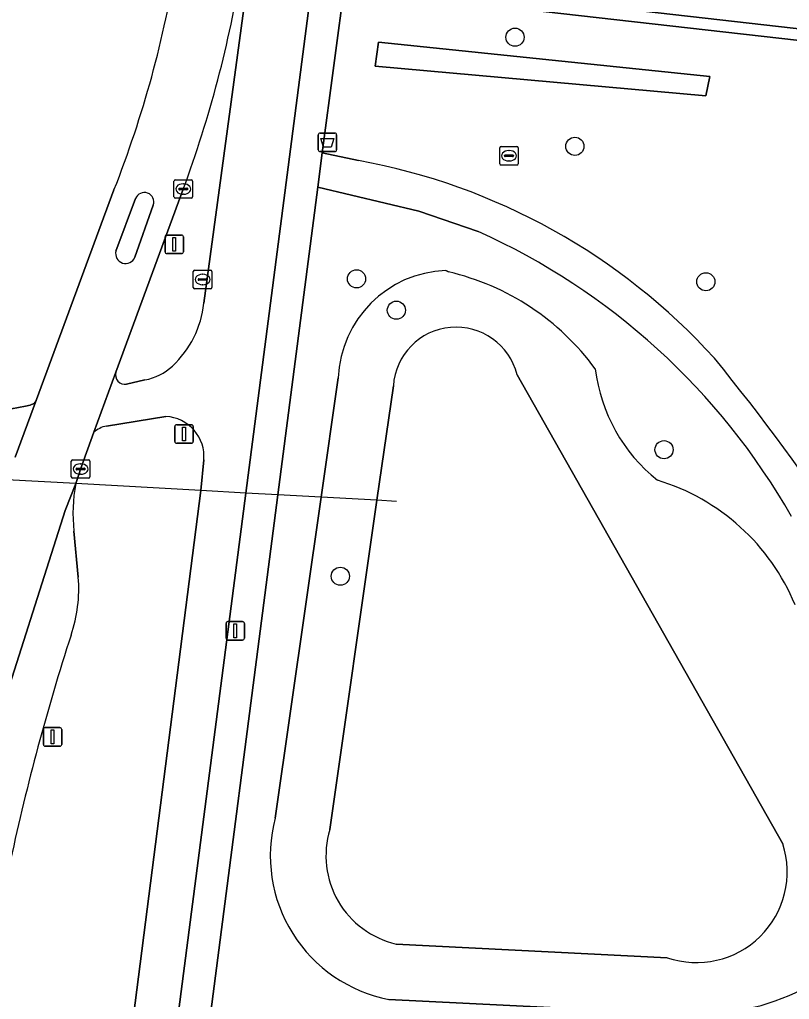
# Model space of a CAD drawing. Extents: x 160455 to 162082, y 388339 to 389736.
# Drawn here: x 161308.3 to 161349.8, y 388366.6 to 388419.4 of the extents above; entities that cross this region are included whole.
import ezdxf

# ---------------------------------------------------------------- set-up
doc = ezdxf.new("R2010")
doc.units = 0
for name, color, linetype in [('IMGEO_Afvalbak', 7, 'Continuous'), ('IMGEO_Berm_groen', 7, 'Continuous'), ('IMGEO_Boom', 7, 'Continuous'), ('IMGEO_Duiker', 7, 'Continuous'), ('IMGEO_Fietspad_gesloten', 7, 'Continuous'), ('IMGEO_Groenvoorziening', 7, 'Continuous'), ('IMGEO_Kolk', 7, 'Continuous'), ('IMGEO_Lichtmast', 7, 'Continuous'), ('IMGEO_Meer_plas_ven_vijver', 7, 'Continuous'), ('IMGEO_Rijbaan_lokaal_gesloten', 7, 'Continuous'), ('IMGEO_Rijbaan_lokaal_halfverhard', 7, 'Continuous'), ('IMGEO_Rijbaan_lokaal_open', 7, 'Continuous'), ('IMGEO_Rioolput', 7, 'Continuous'), ('IMGEO_Verkeersbordpaal', 7, 'Continuous'), ('IMGEO_Verkeerseiland_open', 7, 'Continuous'), ('IMGEO_Voetpad_halfverhard', 7, 'Continuous'), ('IMGEO_Voetpad_open', 7, 'Continuous'), ('IMGEO_Waterloop', 7, 'Continuous')]:
    doc.layers.add(name, color=color, linetype=linetype)

msp = doc.modelspace()

# ---------------------------------------------------------------- linework, layer by layer
at = {"layer": 'IMGEO_Afvalbak'}
for p, q in [((161324.387, 388412.381), (161324.387, 388413.181)), ((161324.387, 388413.181), (161324.387, 388412.381)), ((161324.487, 388413.281), (161325.277, 388413.281)), ((161325.277, 388413.281), (161324.487, 388413.281)), ((161325.377, 388413.181), (161325.377, 388412.381)), ((161325.377, 388412.381), (161325.377, 388413.181)), ((161325.277, 388412.281), (161324.487, 388412.281)), ((161324.487, 388412.281), (161325.277, 388412.281))]:
    msp.add_line(p, q, dxfattribs=at)
msp.add_lwpolyline([(161324.53, 388412.995), (161325.234, 388412.995), (161325.085, 388412.525), (161324.679, 388412.525), (161324.53, 388412.995)], dxfattribs=at)
for centre, start, end in [((161324.487, 388413.181), 90, 180), ((161324.487, 388413.181), 90, 180), ((161325.277, 388413.181), 0, 90), ((161325.277, 388413.181), 360, 90), ((161324.487, 388412.381), 180, 270), ((161324.487, 388412.381), 180, 270), ((161325.277, 388412.381), 270, 0), ((161325.277, 388412.381), 270, 0)]:
    msp.add_arc(centre, 0.1, start, end, dxfattribs=at)
at = {"layer": 'IMGEO_Berm_groen'}
for points in [[(161333.007, 388407.983), (161329.813, 388409.073), (161324.364, 388410.363), (161322.212, 388393.79), (161318.02, 388361.496)], [(161307.774, 388398.962), (161307.851, 388398.428), (161308.605, 388398.566), (161308.852, 388398.621), (161308.895, 388398.633), (161308.936, 388398.648), (161308.976, 388398.668), (161309.014, 388398.69), (161309.05, 388398.716), (161309.083, 388398.745), (161309.114, 388398.777), (161309.142, 388398.812), (161309.166, 388398.849), (161309.187, 388398.888), (161309.201, 388398.919), (161313.376, 388410.214)], [(161331.261, 388405.875), (161331.412, 388405.8)], [(161322.067, 388376.375), (161324.544, 388393.66), (161325.465, 388400.09)], [(161316.179, 388398.008), (161312.968, 388397.495)], [(161312.289, 388397.158), (161311.574, 388395.18), (161311.498, 388394.945), (161311.318, 388394.393)], [(161318.056, 388394.02), (161318.22, 388395.67)], [(161304.302, 388365.295), (161304.185, 388363.834), (161304.188, 388361.827), (161304.198, 388359.606), (161313.857, 388359.501), (161313.891, 388359.759), (161313.89, 388361.517), (161318.056, 388394.02)], [(161311.221, 388391.84), (161311.453, 388389.362)], [(161343.043, 388365.857), (161328.198, 388366.606)]]:
    msp.add_lwpolyline(points, dxfattribs=at)
for centre, radius, start, end in [((161258.77, 388431.782), 58.711, 338.44687, 351.01004), ((161317.876, 388374.376), 36.856, 29.6625, 65.7607), ((161331.484, 388399.855), 6.024, 92.1245, 177.7666), ((161328.322, 388392.53), 13.625, 36.1751, 76.894), ((161348.359, 388401.686), 9.106, 187.0275, 231.3555), ((161316.07, 388395.853), 2.158, 355.1287, 87.1111), ((161313.236, 388396.103), 1.417, 100.8863, 131.9057), ((161319.327, 388392.81), 8.164, 168.8219, 186.8264), ((161339.332, 388383.427), 11.636, 22.4185, 73.32), ((161303.612, 388388.752), 7.865, 341.3115, 4.4474), ((161427.756, 388348.355), 122.687, 162.01729, 167.87864), ((161329.689, 388374.35), 7.886, 165.1208, 259.1037), ((161344.573, 388379.18), 13.411, 263.4502, 318.7332)]:
    msp.add_arc(centre, radius, start, end, dxfattribs=at)
at = {"layer": 'IMGEO_Boom'}
for centre in [(161334.992, 388418.444), (161338.22, 388412.566), (161326.451, 388405.426), (161345.281, 388405.269), (161328.6, 388403.737), (161343.027, 388396.22), (161325.578, 388389.404)]:
    msp.add_circle(centre, 0.489, dxfattribs=at)
at = {"layer": 'IMGEO_Duiker'}
msp.add_lwpolyline([(161328.613, 388393.435), (161327.551, 388393.494), (161324.544, 388393.66), (161322.212, 388393.79), (161320.481, 388393.885), (161318.056, 388394.02), (161311.318, 388394.393), (161307.594, 388394.599), (161305.604, 388394.709), (161303.383, 388394.833), (161302.813, 388394.864), (161296.462, 388395.216)], dxfattribs=at)
at = {"layer": 'IMGEO_Fietspad_gesloten'}
for points in [[(161318.22, 388395.67), (161318.056, 388394.02), (161313.89, 388361.517), (161313.891, 388359.759), (161316.303, 388359.726), (161316.19, 388360.338), (161316.255, 388361.354), (161320.481, 388393.885), (161324.76, 388426.823), (161331.719, 388489.7)], [(161327.851, 388486.591), (161320.776, 388422.914), (161318.225, 388404.114)], [(161313.477, 388400.397), (161312.289, 388397.158)], [(161315.048, 388399.983), (161314.059, 388399.755)], [(161308.047, 388395.816), (161309.201, 388398.919), (161309.187, 388398.888), (161309.166, 388398.849), (161309.142, 388398.812), (161309.114, 388398.777), (161309.083, 388398.745), (161309.05, 388398.716), (161309.014, 388398.69), (161308.976, 388398.668), (161308.936, 388398.648), (161308.895, 388398.633), (161308.852, 388398.621), (161308.605, 388398.566), (161307.851, 388398.428)], [(161312.968, 388397.495), (161316.179, 388398.008)]]:
    msp.add_lwpolyline(points, dxfattribs=at)
for centre, radius, start, end in [((161312.778, 388404.728), 5.481, 313.1653, 353.5693), ((161314.493, 388402.922), 2.991, 280.6899, 312.8729), ((161313.962, 388400.252), 0.506, 163.3709, 281.0164), ((161316.07, 388395.853), 2.158, 355.1287, 87.1111), ((161313.236, 388396.103), 1.417, 100.8863, 131.9057)]:
    msp.add_arc(centre, radius, start, end, dxfattribs=at)
at = {"layer": 'IMGEO_Groenvoorziening'}
for points in [[(161398.344, 388405.965), (161403.133, 388408.409), (161405.908, 388409.593), (161405.12, 388412.075), (161329.68, 388420.62), (161329.742, 388421.252), (161325.863, 388421.649), (161324.604, 388412.213), (161326.564, 388411.797)], [(161331.412, 388405.8), (161331.261, 388405.875)], [(161335.103, 388400.26), (161349.433, 388374.984)], [(161325.465, 388400.09), (161324.544, 388393.66), (161322.067, 388376.375)], [(161325.009, 388375.756), (161327.551, 388393.494), (161328.435, 388399.664)], [(161343.194, 388368.853), (161328.585, 388369.59)], [(161328.198, 388366.606), (161343.043, 388365.857)]]:
    msp.add_lwpolyline(points, dxfattribs=at)
msp.add_lwpolyline([(161345.287, 388415.293), (161327.456, 388416.887), (161327.635, 388418.171), (161345.502, 388416.319)], close=True, dxfattribs=at)
for centre, radius, start, end in [((161320.426, 388378.138), 34.215, 42.263, 79.6653), ((161331.484, 388399.855), 6.024, 92.1245, 177.7666), ((161328.322, 388392.53), 13.625, 36.1751, 76.894), ((161331.816, 388399.438), 3.388, 14.0448, 176.1705), ((161244.219, 388318.619), 130.839, 28.41708, 39.10648), ((161348.359, 388401.686), 9.106, 187.0275, 231.3555), ((161339.332, 388383.427), 11.636, 22.4185, 73.32), ((161329.689, 388374.35), 7.886, 165.1208, 259.1037), ((161329.686, 388374.348), 4.884, 163.2509, 256.9727), ((161344.775, 388373.484), 4.894, 251.1545, 17.845), ((161344.573, 388379.18), 13.411, 263.4502, 318.7332)]:
    msp.add_arc(centre, radius, start, end, dxfattribs=at)
at = {"layer": 'IMGEO_Kolk'}
for p, q in [((161316.686, 388410.765), (161317.538, 388410.765)), ((161316.611, 388409.839), (161316.611, 388410.691)), ((161316.87, 388410.259), (161316.87, 388410.271)), ((161317.308, 388410.222), (161316.91, 388410.222)), ((161316.913, 388410.308), (161317.311, 388410.308)), ((161317.099, 388410.545), (161317.124, 388410.545)), ((161317.354, 388410.271), (161317.354, 388410.259)), ((161317.612, 388410.691), (161317.612, 388409.839)), ((161317.538, 388409.765), (161316.686, 388409.765)), ((161317.122, 388409.985), (161317.097, 388409.985)), ((161317.651, 388404.964), (161317.651, 388405.816)), ((161317.726, 388405.89), (161318.578, 388405.89)), ((161318.139, 388405.67), (161318.164, 388405.67)), ((161318.652, 388405.816), (161318.652, 388404.964)), ((161317.91, 388405.384), (161317.91, 388405.396)), ((161318.348, 388405.347), (161317.95, 388405.347)), ((161317.953, 388405.433), (161318.351, 388405.433)), ((161318.162, 388405.11), (161318.137, 388405.11)), ((161318.394, 388405.396), (161318.394, 388405.384)), ((161318.578, 388404.89), (161317.726, 388404.89)), ((161311.074, 388394.754), (161311.074, 388395.606)), ((161311.149, 388395.68), (161312.001, 388395.68)), ((161311.562, 388395.46), (161311.587, 388395.46)), ((161312.075, 388395.606), (161312.075, 388394.754)), ((161311.333, 388395.174), (161311.333, 388395.186)), ((161311.771, 388395.137), (161311.373, 388395.137)), ((161311.376, 388395.223), (161311.774, 388395.223)), ((161311.817, 388395.186), (161311.817, 388395.174)), ((161312.001, 388394.68), (161311.149, 388394.68)), ((161311.585, 388394.9), (161311.56, 388394.9))]:
    msp.add_line(p, q, dxfattribs=at)
for points in [[(161316.686, 388410.765), (161317.538, 388410.765)], [(161316.611, 388409.839), (161316.611, 388410.691)], [(161317.612, 388410.691), (161317.612, 388409.839)], [(161317.538, 388409.765), (161316.686, 388409.765)], [(161317.651, 388404.964), (161317.651, 388405.816)], [(161317.726, 388405.89), (161318.578, 388405.89)], [(161318.652, 388405.816), (161318.652, 388404.964)], [(161318.578, 388404.89), (161317.726, 388404.89)], [(161311.074, 388394.754), (161311.074, 388395.606)], [(161311.149, 388395.68), (161312.001, 388395.68)], [(161312.075, 388395.606), (161312.075, 388394.754)], [(161312.001, 388394.68), (161311.149, 388394.68)]]:
    msp.add_lwpolyline(points, dxfattribs=at)
for centre, radius, start, end in [((161316.688, 388410.689), 0.0765, 91.552, 178.448), ((161316.688, 388410.689), 0.0765, 91.552, 178.448), ((161317.536, 388410.689), 0.0765, 1.552, 88.448), ((161317.536, 388410.689), 0.0765, 1.552, 88.448), ((161316.91, 388410.268), 0.0403, 85.8775, 175.7526), ((161316.907, 388410.258), 0.0366, 178.938, 274.7102), ((161317.311, 388410.265), 0.043, 264.8664, 352.4533), ((161317.315, 388410.27), 0.0386, 1.7309, 96.639), ((161316.688, 388409.841), 0.0765, 181.552, 268.448), ((161316.688, 388409.841), 0.0765, 181.552, 268.448), ((161317.536, 388409.841), 0.0765, 271.552, 358.448), ((161317.536, 388409.841), 0.0765, 271.552, 358.448), ((161317.728, 388405.814), 0.0765, 91.552, 178.448), ((161317.728, 388405.814), 0.0765, 91.552, 178.448), ((161318.576, 388405.814), 0.0765, 1.552, 88.448), ((161318.576, 388405.814), 0.0765, 1.552, 88.448), ((161317.728, 388404.966), 0.0765, 181.552, 268.448), ((161317.728, 388404.966), 0.0765, 181.552, 268.448), ((161317.95, 388405.393), 0.0403, 85.8775, 175.7526), ((161317.947, 388405.383), 0.0366, 178.938, 274.7102), ((161318.351, 388405.39), 0.043, 264.8664, 352.4533), ((161318.355, 388405.395), 0.0386, 1.7309, 96.639), ((161318.576, 388404.966), 0.0765, 271.552, 358.448), ((161318.576, 388404.966), 0.0765, 271.552, 358.448), ((161311.151, 388395.604), 0.0765, 91.552, 178.448), ((161311.151, 388395.604), 0.0765, 91.552, 178.448), ((161311.999, 388395.604), 0.0765, 1.552, 88.448), ((161311.999, 388395.604), 0.0765, 1.552, 88.448), ((161311.373, 388395.183), 0.0403, 85.8775, 175.7526), ((161311.37, 388395.173), 0.0366, 178.938, 274.7102), ((161311.774, 388395.18), 0.043, 264.8664, 352.4533), ((161311.778, 388395.185), 0.0386, 1.7309, 96.639), ((161311.151, 388394.756), 0.0765, 181.552, 268.448), ((161311.151, 388394.756), 0.0765, 181.552, 268.448), ((161311.999, 388394.756), 0.0765, 271.552, 358.448), ((161311.999, 388394.756), 0.0765, 271.552, 358.448)]:
    msp.add_arc(centre, radius, start, end, dxfattribs=at)
for centre, major_axis, ratio, start_param, end_param in [((161317.098, 388410.265), (-0.387, 0.002), 0.722429, 4.712389, 7.853982), ((161317.123, 388410.265), (-0.39, 0.002), 0.717154, 1.570796, 4.712389), ((161318.138, 388405.39), (-0.387, 0.002), 0.722429, 4.712389, 7.853982), ((161318.163, 388405.39), (-0.39, 0.002), 0.717154, 1.570796, 4.712389), ((161311.561, 388395.18), (-0.387, 0.002), 0.722429, 4.712389, 7.853982), ((161311.586, 388395.18), (-0.39, 0.002), 0.717154, 1.570796, 4.712389)]:
    msp.add_ellipse(centre, major_axis=major_axis, ratio=ratio, start_param=start_param, end_param=end_param, dxfattribs=at)
at = {"layer": 'IMGEO_Lichtmast'}
for p, q in [((161316.129, 388406.887), (161316.129, 388407.687)), ((161316.129, 388407.687), (161316.129, 388406.887)), ((161316.229, 388407.787), (161317.019, 388407.787)), ((161317.019, 388407.787), (161316.229, 388407.787)), ((161317.119, 388407.687), (161317.119, 388406.887)), ((161317.119, 388406.887), (161317.119, 388407.687)), ((161317.019, 388406.787), (161316.229, 388406.787)), ((161316.229, 388406.787), (161317.019, 388406.787)), ((161319.415, 388386.064), (161319.415, 388386.864)), ((161319.415, 388386.864), (161319.415, 388386.064)), ((161319.515, 388386.964), (161320.305, 388386.964)), ((161320.305, 388386.964), (161319.515, 388386.964)), ((161320.405, 388386.864), (161320.405, 388386.064)), ((161320.405, 388386.064), (161320.405, 388386.864)), ((161320.305, 388385.964), (161319.515, 388385.964)), ((161319.515, 388385.964), (161320.305, 388385.964)), ((161309.671, 388381.248), (161310.461, 388381.248)), ((161310.461, 388381.248), (161309.671, 388381.248)), ((161309.571, 388380.348), (161309.571, 388381.148)), ((161309.571, 388381.148), (161309.571, 388380.348)), ((161310.561, 388381.148), (161310.561, 388380.348)), ((161310.561, 388380.348), (161310.561, 388381.148)), ((161310.461, 388380.248), (161309.671, 388380.248)), ((161309.671, 388380.248), (161310.461, 388380.248))]:
    msp.add_line(p, q, dxfattribs=at)
for points in [[(161316.549, 388407.662), (161316.699, 388407.662), (161316.699, 388406.912), (161316.549, 388406.912), (161316.549, 388407.662)], [(161319.835, 388386.839), (161319.985, 388386.839), (161319.985, 388386.089), (161319.835, 388386.089), (161319.835, 388386.839)], [(161309.991, 388381.123), (161310.141, 388381.123), (161310.141, 388380.373), (161309.991, 388380.373), (161309.991, 388381.123)]]:
    msp.add_lwpolyline(points, dxfattribs=at)
for centre, start, end in [((161316.229, 388407.687), 90, 180), ((161316.229, 388407.687), 90, 180), ((161317.019, 388407.687), 0, 90), ((161317.019, 388407.687), 360, 90), ((161316.229, 388406.887), 180, 270), ((161316.229, 388406.887), 180, 270), ((161317.019, 388406.887), 270, 0), ((161317.019, 388406.887), 270, 0), ((161319.515, 388386.864), 90, 180), ((161319.515, 388386.864), 90, 180), ((161320.305, 388386.864), 0, 90), ((161320.305, 388386.864), 360, 90), ((161319.515, 388386.064), 180, 270), ((161319.515, 388386.064), 180, 270), ((161320.305, 388386.064), 270, 0), ((161320.305, 388386.064), 270, 0), ((161309.671, 388381.148), 90, 180), ((161309.671, 388381.148), 90, 180), ((161310.461, 388381.148), 0, 90), ((161310.461, 388381.148), 360, 90), ((161309.671, 388380.348), 180, 270), ((161309.671, 388380.348), 180, 270), ((161310.461, 388380.348), 270, 0), ((161310.461, 388380.348), 270, 0)]:
    msp.add_arc(centre, 0.1, start, end, dxfattribs=at)
at = {"layer": 'IMGEO_Meer_plas_ven_vijver'}
for points in [[(161349.433, 388374.984), (161335.103, 388400.26)], [(161328.435, 388399.664), (161327.551, 388393.494), (161325.009, 388375.756)], [(161328.585, 388369.59), (161343.194, 388368.853)]]:
    msp.add_lwpolyline(points, dxfattribs=at)
for centre, radius, start, end in [((161331.816, 388399.438), 3.388, 14.0448, 176.1705), ((161329.686, 388374.348), 4.884, 163.2509, 256.9727), ((161344.775, 388373.484), 4.894, 251.1545, 17.845)]:
    msp.add_arc(centre, radius, start, end, dxfattribs=at)
at = {"layer": 'IMGEO_Rijbaan_lokaal_gesloten'}
for points in [[(161451.697, 388411.756), (161446.668, 388412.263), (161433.792, 388413.561), (161433.411, 388413.598), (161427.063, 388414.216), (161392.311, 388418.02), (161376.126, 388419.854), (161370.246, 388420.575), (161356.508, 388422.185), (161350.264, 388422.978), (161330.101, 388425.012), (161330.076, 388424.784), (161329.742, 388421.252), (161376.102, 388415.972), (161404.898, 388412.775), (161412.037, 388412.124), (161412.417, 388412.089), (161427.648, 388410.304), (161433.787, 388409.604), (161452.595, 388407.572)], [(161310.745, 388392.945), (161311.318, 388394.393), (161311.498, 388394.945), (161311.574, 388395.18), (161312.289, 388397.158), (161313.477, 388400.397), (161317.108, 388410.258)], [(161313.376, 388410.214), (161309.201, 388398.919), (161308.047, 388395.816)], [(161313.484, 388406.925), (161314.54, 388409.75)], [(161315.495, 388409.401), (161314.502, 388406.595)], [(161306.863, 388380.799), (161310.745, 388392.945)]]:
    msp.add_lwpolyline(points, dxfattribs=at)
for centre, radius, start, end in [((161258.77, 388431.782), 58.711, 338.44687, 351.01004), ((161257.112, 388432.485), 63.981, 339.67129, 350.73282), ((161315.016, 388409.571), 0.508, 340.4284, 159.4225), ((161314.002, 388406.787), 0.536, 165.0269, 339.0513)]:
    msp.add_arc(centre, radius, start, end, dxfattribs=at)
at = {"layer": 'IMGEO_Rijbaan_lokaal_halfverhard'}
msp.add_lwpolyline([(161329.742, 388421.252), (161329.68, 388420.62), (161405.12, 388412.075), (161404.898, 388412.775), (161376.102, 388415.972)], close=True, dxfattribs=at)
at = {"layer": 'IMGEO_Rijbaan_lokaal_open'}
for points in [[(161311.318, 388394.393), (161310.745, 388392.945), (161306.863, 388380.799), (161306.514, 388379.486), (161305.186, 388373.208), (161304.499, 388367.758), (161304.302, 388365.295)], [(161311.453, 388389.362), (161311.221, 388391.84)]]:
    msp.add_lwpolyline(points, dxfattribs=at)
for centre, radius, start, end in [((161319.327, 388392.81), 8.164, 168.8219, 186.8264), ((161303.612, 388388.752), 7.865, 341.3115, 4.4474), ((161427.756, 388348.355), 122.687, 162.01729, 167.87864)]:
    msp.add_arc(centre, radius, start, end, dxfattribs=at)
at = {"layer": 'IMGEO_Rioolput'}
for p, q in [((161334.169, 388411.631), (161334.169, 388412.483)), ((161334.244, 388412.557), (161335.096, 388412.557)), ((161334.657, 388412.337), (161334.682, 388412.337)), ((161335.17, 388412.483), (161335.17, 388411.631)), ((161334.428, 388412.051), (161334.428, 388412.063)), ((161334.866, 388412.014), (161334.468, 388412.014)), ((161334.471, 388412.1), (161334.869, 388412.1)), ((161334.912, 388412.063), (161334.912, 388412.051)), ((161335.096, 388411.557), (161334.244, 388411.557)), ((161334.68, 388411.777), (161334.655, 388411.777))]:
    msp.add_line(p, q, dxfattribs=at)
for points in [[(161334.169, 388411.631), (161334.169, 388412.483)], [(161334.244, 388412.557), (161335.096, 388412.557)], [(161335.17, 388412.483), (161335.17, 388411.631)], [(161335.096, 388411.557), (161334.244, 388411.557)]]:
    msp.add_lwpolyline(points, dxfattribs=at)
for centre, radius, start, end in [((161334.246, 388412.481), 0.0765, 91.552, 178.448), ((161334.246, 388412.481), 0.0765, 91.552, 178.448), ((161335.094, 388412.481), 0.0765, 1.552, 88.448), ((161335.094, 388412.481), 0.0765, 1.552, 88.448), ((161334.468, 388412.06), 0.0403, 85.8775, 175.7526), ((161334.465, 388412.05), 0.0366, 178.938, 274.7102), ((161334.869, 388412.057), 0.043, 264.8664, 352.4533), ((161334.873, 388412.062), 0.0386, 1.7309, 96.639), ((161334.246, 388411.633), 0.0765, 181.552, 268.448), ((161334.246, 388411.633), 0.0765, 181.552, 268.448), ((161335.094, 388411.633), 0.0765, 271.552, 358.448), ((161335.094, 388411.633), 0.0765, 271.552, 358.448)]:
    msp.add_arc(centre, radius, start, end, dxfattribs=at)
for centre, major_axis, ratio, start_param, end_param in [((161334.656, 388412.057), (-0.387, 0.002), 0.722429, 4.712389, 7.853982), ((161334.681, 388412.057), (-0.39, 0.002), 0.717154, 1.570796, 4.712389)]:
    msp.add_ellipse(centre, major_axis=major_axis, ratio=ratio, start_param=start_param, end_param=end_param, dxfattribs=at)
at = {"layer": 'IMGEO_Verkeersbordpaal'}
for p, q in [((161316.756, 388397.566), (161317.546, 388397.566)), ((161317.546, 388397.566), (161316.756, 388397.566)), ((161316.656, 388396.666), (161316.656, 388397.466)), ((161316.656, 388397.466), (161316.656, 388396.666)), ((161317.646, 388397.466), (161317.646, 388396.666)), ((161317.646, 388396.666), (161317.646, 388397.466)), ((161317.546, 388396.566), (161316.756, 388396.566)), ((161316.756, 388396.566), (161317.546, 388396.566))]:
    msp.add_line(p, q, dxfattribs=at)
msp.add_lwpolyline([(161317.076, 388397.441), (161317.226, 388397.441), (161317.226, 388396.691), (161317.076, 388396.691), (161317.076, 388397.441)], dxfattribs=at)
for centre, start, end in [((161316.756, 388397.466), 90, 180), ((161316.756, 388397.466), 90, 180), ((161317.546, 388397.466), 0, 90), ((161317.546, 388397.466), 360, 90), ((161316.756, 388396.666), 180, 270), ((161316.756, 388396.666), 180, 270), ((161317.546, 388396.666), 270, 0), ((161317.546, 388396.666), 270, 0)]:
    msp.add_arc(centre, 0.1, start, end, dxfattribs=at)
at = {"layer": 'IMGEO_Verkeerseiland_open'}
for points in [[(161318.225, 388404.114), (161320.776, 388422.914), (161327.851, 388486.591)], [(161317.108, 388410.258), (161313.477, 388400.397)], [(161314.54, 388409.75), (161313.484, 388406.925)], [(161314.502, 388406.595), (161315.495, 388409.401)], [(161314.059, 388399.755), (161315.048, 388399.983)]]:
    msp.add_lwpolyline(points, dxfattribs=at)
for centre, radius, start, end in [((161257.112, 388432.485), 63.981, 339.67129, 350.73282), ((161315.016, 388409.571), 0.508, 340.4284, 159.4225), ((161314.002, 388406.787), 0.536, 165.0269, 339.0513), ((161312.778, 388404.728), 5.481, 313.1653, 353.5693), ((161314.493, 388402.922), 2.991, 280.6899, 312.8729), ((161313.962, 388400.252), 0.506, 163.3709, 281.0164)]:
    msp.add_arc(centre, radius, start, end, dxfattribs=at)
at = {"layer": 'IMGEO_Voetpad_halfverhard'}
msp.add_lwpolyline([(161326.564, 388411.797), (161324.604, 388412.213), (161324.364, 388410.363), (161329.813, 388409.073), (161333.007, 388407.983)], dxfattribs=at)
for centre, radius, start, end in [((161320.426, 388378.138), 34.215, 42.263, 79.6653), ((161317.876, 388374.376), 36.856, 29.6625, 65.7607), ((161244.219, 388318.619), 130.839, 28.41708, 39.10648)]:
    msp.add_arc(centre, radius, start, end, dxfattribs=at)
at = {"layer": 'IMGEO_Voetpad_open'}
msp.add_lwpolyline([(161331.719, 388489.7), (161324.76, 388426.823), (161320.481, 388393.885), (161316.255, 388361.354), (161316.19, 388360.338), (161316.303, 388359.726), (161319.786, 388359.333), (161318.425, 388360.053), (161318.02, 388361.496), (161322.212, 388393.79), (161324.364, 388410.363), (161324.604, 388412.213), (161325.863, 388421.649), (161326.329, 388425.146), (161326.688, 388428.367)], dxfattribs=at)
at = {"layer": 'IMGEO_Waterloop'}
msp.add_lwpolyline([(161345.287, 388415.293), (161345.502, 388416.319), (161327.635, 388418.171), (161327.456, 388416.887)], close=True, dxfattribs=at)

doc.saveas('drawing.dxf')
